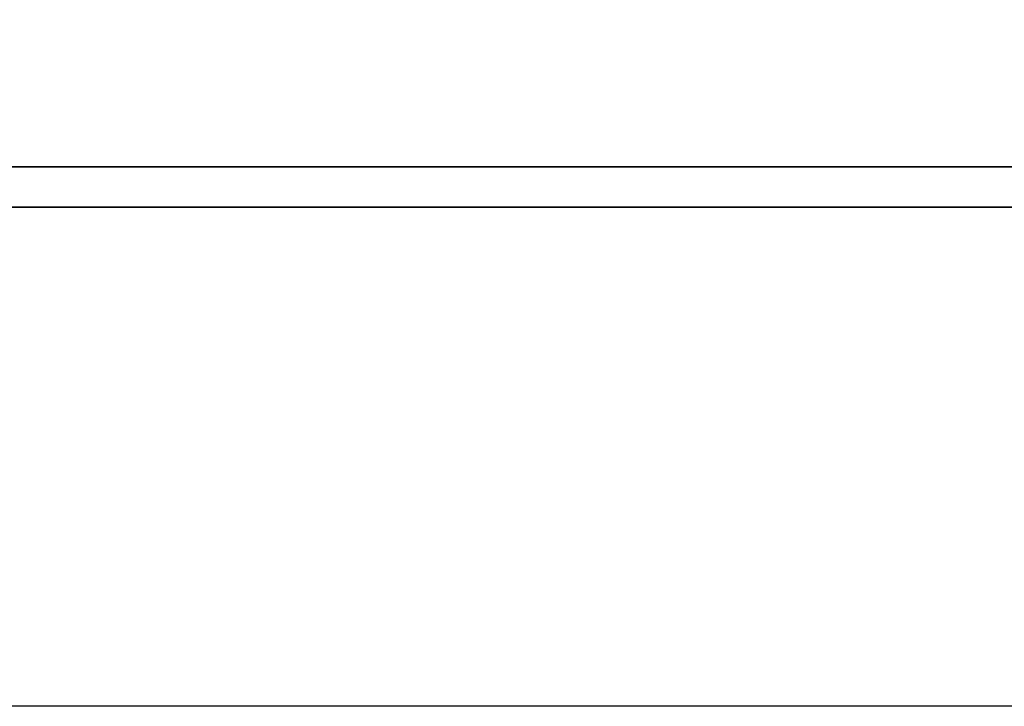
# Model space of a CAD drawing. Header units: millimetres. Extents: x -2774 to 3135, y -1571 to 860.
# Tile 547 of 625: x -698.06 to -692.44, y -221.66 to -217.74. Entities that reach past the tile are written whole.
import ezdxf

# ---------------------------------------------------------------- set-up
doc = ezdxf.new("R2010")
doc.units = ezdxf.units.MM
doc.layers.get('0').update_dxf_attribs({"linetype": 'CONTINUOUS'})
doc.layers.add('DIM', color=4, linetype='CONTINUOUS')
doc.layers.add('layer 1', color=7, linetype='CONTINUOUS')

# ---------------------------------------------------------------- blocks, each defined once
blk = doc.blocks.new('TBI MOTION logo(完整正式版)')
at = {"layer": 'layer 1', "color": 22, "lineweight": 35}
blk.add_open_spline([(75.90875, -9.47875), (75.90875, -9.47875), (75.90875, -12.28625), (75.90875, -12.28625), (75.90875, -12.28625), (75.90875, -12.28625), (75.90875, -12.47875), (75.90875, -12.47875), (75.90875, -12.47875), (75.90875, -12.47875), (75.71625, -12.47875), (75.71625, -12.47875), (75.71625, -12.47875), (75.71625, -12.47875), (-88.32875, -12.47875), (-88.32875, -12.47875), (-88.32875, -12.47875), (-88.32875, -12.47875), (-88.32875, -13.29375), (-88.32875, -13.29375), (-88.32875, -13.29375), (-88.32875, -13.29375), (82.89125, -13.29375), (82.89125, -13.29375), (82.89125, -13.29375), (82.89125, -13.29375), (75.90875, -9.47875), (75.90875, -9.47875)], degree=3, knots=[0, 0, 0, 0, 0.14285714, 0.14285714, 0.14285714, 0.14285715, 0.28571429, 0.28571429, 0.28571429, 0.2857143, 0.42857143, 0.42857143, 0.42857143, 0.42857144, 0.57142857, 0.57142857, 0.57142857, 0.57142858, 0.71428571, 0.71428571, 0.71428571, 0.71428572, 0.85714286, 0.85714286, 0.85714286, 0.85714287, 1, 1, 1, 1], dxfattribs=at)

msp = doc.modelspace()

# ---------------------------------------------------------------- linework, layer by layer
at = {"color": 0, "linetype": 'Continuous'}
msp.add_line((-308.4448, -221.6602), (-748.4448, -221.6602), dxfattribs=at)

# ---------------------------------------------------------------- block references
at = {"layer": 'DIM', "color": 7, "xscale": 0.2802190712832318, "yscale": 0.2802190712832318, "zscale": 0.2802190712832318}
msp.add_blockref('TBI MOTION logo(完整正式版)', (-678.1847, -215.0854), dxfattribs=at)

doc.saveas('drawing.dxf')
